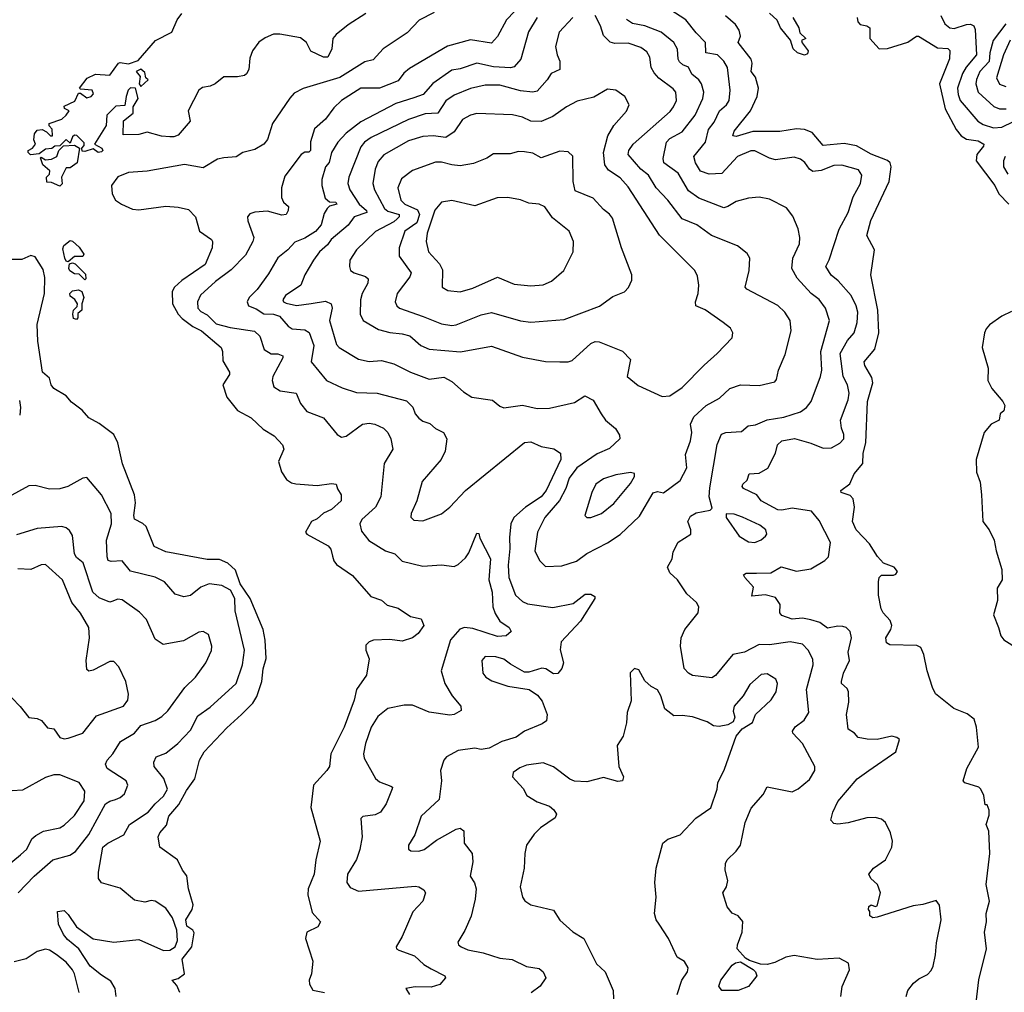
# Model space of a CAD drawing. Extents: x 1552033 to 1694788, y 811965 to 917215.
# Tile 594 of 632: x 1679151 to 1683897, y 885946 to 890635. Entities that reach past the tile are written whole.
import ezdxf

# ---------------------------------------------------------------- set-up
doc = ezdxf.new("R2010")
doc.units = 0

msp = doc.modelspace()

# ---------------------------------------------------------------- linework, layer by layer
at = {"layer": '0CON20XD'}
for points in [[(1681575.3, 890715), (1681498.2, 890635), (1681455, 890554.4), (1681425, 890521.4), (1681325, 890538.2), (1681212.8, 890507.2), (1681030.8, 890399.3), (1681003.7, 890376.4), (1680975, 890339.6), (1680885, 890304.7), (1680795, 890304.6), (1680701.9, 890245), (1680665, 890210), (1680625, 890155.7), (1680571.6, 890108.4), (1680553.1, 890046.9), (1680553.3, 890005), (1680545, 889996.7), (1680525, 889995.8), (1680507.8, 889985), (1680429.8, 889880.2), (1680412.7, 889825), (1680412.6, 889777.4), (1680422.1, 889755), (1680446.5, 889735), (1680445.8, 889715), (1680436.2, 889695), (1680415, 889692.6), (1680345, 889711.2), (1680285, 889706.4)], [(1683424, 885925), (1683432, 885955), (1683460.3, 885989.7), (1683485, 886010.8), (1683527.9, 886032.1), (1683545, 886051.2), (1683555, 886072.5), (1683565, 886126.7), (1683570, 886185), (1683592.3, 886295), (1683585.5, 886365.5), (1683568.3, 886388.3), (1683505, 886369.5), (1683457.4, 886362.6), (1683285, 886308), (1683264.1, 886304.1), (1683250, 886315), (1683250, 886335), (1683242.5, 886345), (1683245, 886360), (1683255, 886367.5), (1683275, 886360), (1683285, 886362.5), (1683300, 886425), (1683286.2, 886465), (1683253.3, 886495), (1683243.8, 886515), (1683266.2, 886545), (1683324.2, 886585), (1683355.7, 886645), (1683358.1, 886675), (1683348.1, 886715), (1683324.3, 886764.3), (1683305, 886780), (1683275, 886788.1), (1683235, 886786.7), (1683145, 886762.2), (1683095, 886756), (1683075, 886760), (1683061.2, 886775), (1683070.6, 886815), (1683094.6, 886865.4), (1683188.9, 886975), (1683244.5, 887015.5), (1683374, 887105), (1683392.5, 887165), (1683380, 887175), (1683355, 887180.8), (1683285, 887164.3), (1683235.7, 887165.7), (1683192.5, 887175), (1683175.8, 887195.8), (1683144.2, 887215), (1683137.1, 887285), (1683147.3, 887345), (1683146.4, 887395), (1683140, 887410), (1683112.9, 887435), (1683111.9, 887445), (1683122.1, 887485), (1683150.8, 887545), (1683145.4, 887585), (1683161.2, 887655), (1683154.4, 887685), (1683135, 887704.4), (1683119.5, 887709.5), (1683095, 887711.5), (1683045, 887701.4), (1683008.2, 887728.2), (1682965, 887742.2), (1682925, 887749.1), (1682875, 887744.5), (1682825, 887762.5), (1682816, 887775), (1682817.5, 887815), (1682795, 887849.2), (1682745, 887862), (1682680, 887855), (1682688.7, 887898.7), (1682646.2, 887945), (1682640.7, 887959.3), (1682652.9, 887967.1), (1682703.2, 887966.8), (1682771.7, 887968.3), (1682822.4, 887997.6), (1682895, 887976.7), (1682965, 887987.3), (1683033, 888027), (1683050.6, 888045), (1683060, 888115), (1683005, 888220), (1682968.5, 888265), (1682875, 888279.2), (1682825, 888269.6), (1682805, 888272.4), (1682725.4, 888315.4), (1682704.4, 888345), (1682640, 888375), (1682634.4, 888385), (1682637.5, 888395), (1682658.6, 888415), (1682668, 888445), (1682715, 888448.5), (1682757.4, 888472.6), (1682794.4, 888545), (1682804.4, 888585), (1682825, 888604.4), (1682885.3, 888615.3), (1682965, 888593.3), (1683025, 888568.9), (1683065, 888571.5), (1683105, 888593.1), (1683123.3, 888615), (1683123.1, 888635), (1683112.2, 888665), (1683107.9, 888705), (1683145, 888802), (1683150, 888835), (1683140.9, 888875), (1683121.2, 888915), (1683105.7, 889025), (1683142.2, 889087.8), (1683174.2, 889125.8), (1683188.1, 889175), (1683191.8, 889225), (1683184, 889255), (1683158.9, 889305), (1683095.8, 889375.8), (1683063.4, 889403.4), (1683037.9, 889445), (1683053.5, 889476.5), (1683100.8, 889625), (1683144.7, 889705), (1683169.2, 889780.7), (1683203.6, 889845), (1683211.4, 889885), (1683195, 889910.6), (1683114, 889934), (1683075, 889932), (1683015, 889907.5), (1682975, 889903.8), (1682958.5, 889915), (1682936.2, 889946.2), (1682915, 889963.1), (1682885, 889971.8), (1682795, 889959.2), (1682765, 889967.5), (1682695, 890002.5), (1682675, 890003.3), (1682610.8, 889975), (1682535, 889892.9), (1682475, 889889.5), (1682432.9, 889905), (1682409.2, 889945), (1682401.1, 889975), (1682456.5, 890045), (1682470.9, 890105), (1682498.8, 890141.2), (1682524.4, 890195), (1682558.7, 890225), (1682570.4, 890245), (1682576.1, 890295), (1682563.3, 890405), (1682545.6, 890435.6), (1682515, 890465.8), (1682459.4, 890475), (1682457.7, 890525), (1682411.5, 890571.5), (1682361.5, 890635), (1682285, 890684.6)], [(1680820, 890665), (1680735, 890610), (1680676.8, 890563.2), (1680661.2, 890545), (1680655.8, 890495), (1680635.9, 890454.1), (1680615, 890453.8), (1680555, 890482.5), (1680533.8, 890525), (1680505, 890547.5), (1680405, 890565.6), (1680375, 890564.4), (1680335, 890548.1), (1680303.8, 890526.2), (1680274.2, 890485), (1680260.3, 890449.7), (1680255.5, 890394.5), (1680245, 890373.8), (1680235, 890366.2), (1680200.7, 890359.3), (1680135, 890360), (1680093.6, 890326.4), (1680070, 890315), (1680032, 890308), (1680014.1, 890295.9), (1679963.8, 890195), (1679972.5, 890145), (1679915, 890078.5), (1679895, 890070), (1679875, 890070.4), (1679835, 890073.2), (1679765, 890093.1), (1679725, 890082.2), (1679650, 890080), (1679652.3, 890147.7), (1679697.5, 890185), (1679697.5, 890215), (1679722.5, 890255), (1679710, 890305), (1679686, 890306), (1679674.3, 890295.7), (1679664, 890265), (1679658.3, 890221.7), (1679615, 890218.8), (1679571.2, 890175), (1679567.5, 890125), (1679512.5, 890035), (1679547.5, 890015), (1679552.5, 890005), (1679545, 889997.5), (1679530, 889995), (1679505, 890012.5), (1679465, 890000), (1679451.7, 890001.7), (1679450, 890015), (1679461.7, 890028.3), (1679461.7, 890041.7), (1679426.4, 890076.4), (1679415, 890077.5), (1679405, 890070), (1679395, 890040), (1679375, 890056.7), (1679345, 890027.5), (1679320, 890025), (1679306.1, 890013.9), (1679275, 890010.8), (1679245, 889987.5), (1679204, 889984), (1679192.5, 889995), (1679192.5, 890005), (1679212.5, 890015), (1679227.5, 890035), (1679220, 890055), (1679222.5, 890085), (1679235, 890102.5), (1679260, 890105), (1679280, 890095), (1679300, 890075), (1679310, 890075), (1679307, 890107), (1679293, 890123), (1679292.5, 890135), (1679355, 890156.2), (1679375.9, 890174.1), (1679390, 890195), (1679367, 890207), (1679365, 890217.5), (1679417.5, 890242.5), (1679435, 890280), (1679445, 890280), (1679475, 890257.5), (1679496.1, 890263.9), (1679507, 890277), (1679500, 890295), (1679445, 890300), (1679440, 890305), (1679477, 890353), (1679517, 890373), (1679585, 890367.5), (1679627.5, 890425), (1679635, 890428.8), (1679675, 890422.5), (1679721.7, 890438.3), (1679806, 890535), (1679884, 890575), (1679910, 890635), (1679932.5, 890665)], [(1681149.8, 890670.2), (1681077.6, 890632.4), (1681018.3, 890571.7), (1680903.1, 890495), (1680855, 890441.1), (1680815, 890432.4), (1680694.2, 890355.8), (1680517.1, 890302.9), (1680475, 890280), (1680452.9, 890257.1), (1680369.4, 890135), (1680345, 890056.7), (1680328, 890035), (1680285, 890008.9), (1680227.5, 889995), (1680195, 889974), (1680135, 889968.8), (1680105, 889962.2), (1680035, 889921.4), (1679945, 889936.7), (1679766, 889904), (1679675, 889898.2), (1679625, 889877.8), (1679594.4, 889835), (1679596.5, 889795), (1679613.5, 889765), (1679641.9, 889745), (1679695, 889722), (1679725, 889717.5), (1679855, 889735.4), (1679915, 889731.8), (1679965, 889719.1), (1679998.9, 889685), (1680018.6, 889615), (1680075.8, 889575), (1680080.8, 889565), (1680078.6, 889535), (1680044.5, 889455), (1679932.5, 889377.5), (1679897.7, 889345), (1679885.9, 889325), (1679888.3, 889265), (1679915.5, 889215), (1679935, 889193.6), (1679985, 889156), (1680027.2, 889135), (1680122.2, 889055), (1680129.5, 889035), (1680130.4, 888990.4), (1680162.5, 888935), (1680162.5, 888925), (1680130.6, 888875), (1680149.6, 888815), (1680201.5, 888751.5), (1680267.5, 888715), (1680325, 888660.6), (1680378.3, 888628.3), (1680417.5, 888585), (1680424.2, 888565), (1680399.4, 888505), (1680413.1, 888455), (1680437.8, 888417.8), (1680462, 888402), (1680483, 888397), (1680585, 888390), (1680655, 888398.1), (1680676.7, 888395), (1680682.5, 888372.5), (1680701.2, 888345), (1680700.8, 888315), (1680655, 888273.6), (1680615, 888256.2), (1680585, 888228.8), (1680557.8, 888215), (1680529.2, 888165), (1680534.6, 888154.6), (1680638.8, 888098.8), (1680651.6, 888081.6), (1680658.3, 888048.3), (1680665.4, 888025.4), (1680678.8, 888008.8), (1680754.7, 887954.7), (1680844.6, 887854.6), (1680895, 887837.1), (1680922.1, 887812.1), (1680975, 887797.5), (1681035, 887758), (1681086.1, 887746.1), (1681100, 887715), (1681071.4, 887675), (1681045, 887654.4), (1680995, 887639.1), (1680935, 887647.2), (1680856.9, 887643.1), (1680836, 887635), (1680820.5, 887619.5), (1680819.4, 887595), (1680835.9, 887554.1), (1680823.3, 887475), (1680774.3, 887405), (1680762.7, 887355), (1680715, 887224.2), (1680651.8, 887095), (1680644.2, 887035), (1680632.5, 887015), (1680567.9, 886945), (1680555, 886837.5), (1680600, 886675), (1680579.1, 886585), (1680570.4, 886515), (1680541.5, 886445), (1680539.6, 886415), (1680561.1, 886331.1), (1680601.2, 886285), (1680587.9, 886262.1), (1680536, 886235), (1680528.1, 886205), (1680564.3, 886095.7), (1680558, 886035), (1680546.2, 886005), (1680548, 885985), (1680565, 885956.2), (1680620, 885945)], [(1681645.4, 890645), (1681603.5, 890576.5), (1681567.5, 890445), (1681535, 890407.8), (1681516.7, 890403.3), (1681435, 890408.4), (1681355, 890425.9), (1681275, 890397.8), (1681235, 890391.8), (1681142.4, 890327.6), (1681095.4, 890275), (1681051.5, 890258.5), (1680965, 890230.9), (1680795, 890142.4), (1680725, 890087.3), (1680685.2, 890044.8), (1680653.5, 889995), (1680643.1, 889946.9), (1680624.6, 889925), (1680607.9, 889865), (1680607.9, 889835), (1680623.1, 889775), (1680645, 889757.2), (1680675.3, 889755.3), (1680679.7, 889745), (1680645, 889736.7), (1680633.3, 889725), (1680619.2, 889700.8), (1680604, 889646), (1680576.4, 889613.6), (1680525, 889581.6), (1680477.3, 889562.7), (1680443.3, 889525), (1680395, 889486.2), (1680350.8, 889409.2), (1680295.3, 889334.7), (1680256.9, 889295), (1680247.5, 889275), (1680253.8, 889255), (1680291.5, 889241.5), (1680327.6, 889217.6), (1680375, 889215.4), (1680403.5, 889205), (1680445, 889157.9), (1680465, 889144.7), (1680525, 889139.1), (1680546.2, 889126.2), (1680569.2, 889065), (1680556.9, 888985), (1680630, 888895), (1680705, 888859.6), (1680775, 888837.3), (1680875, 888834.6), (1681015, 888796.9), (1681046.7, 888766.7), (1681057.9, 888735), (1681075, 888713.6), (1681095, 888699.1), (1681128.5, 888688.5), (1681155, 888664.2), (1681194.4, 888644.4), (1681210.8, 888615), (1681202.9, 888555), (1681182.5, 888515), (1681091.1, 888408.9), (1681065.7, 888315), (1681038, 888255), (1681036.2, 888236.2), (1681051.4, 888221.4), (1681095, 888218.6), (1681185, 888252.5), (1681225.3, 888284.7), (1681299.5, 888365), (1681585, 888596.4), (1681615, 888599.1), (1681665, 888577.9), (1681725.6, 888565.6), (1681758.8, 888545), (1681759.1, 888515), (1681689, 888365), (1681665, 888334.3), (1681589.7, 888285), (1681533.4, 888235), (1681518, 888205), (1681511.8, 888138.2), (1681514.4, 888085), (1681505.8, 888005.8), (1681509.7, 887945), (1681540.8, 887860.8), (1681575, 887829.5), (1681598.3, 887818.3), (1681721.4, 887801.4), (1681819.4, 887820.6), (1681877.5, 887865), (1681905, 887865.7), (1681923.9, 887853.9), (1681924, 887845), (1681855.2, 887734.8), (1681761.8, 887635), (1681756.3, 887596.3), (1681773.1, 887535), (1681765, 887506.2), (1681745, 887482.5), (1681725, 887481.4), (1681688, 887505), (1681668.1, 887508.1), (1681605, 887488.9), (1681585, 887489.6), (1681517.2, 887527.2), (1681485, 887552.2), (1681446.2, 887563.8), (1681395, 887565.5), (1681379.4, 887545), (1681383.1, 887485), (1681398, 887465), (1681427.2, 887447.2), (1681505, 887421.5), (1681606.7, 887405), (1681647.9, 887377.9), (1681669.5, 887349.5), (1681693.8, 887285), (1681690, 887255), (1681669.4, 887240.6), (1681585, 887205.6), (1681544.6, 887175.4), (1681475, 887155.5), (1681415, 887122.1), (1681375, 887116.4), (1681345, 887122.2), (1681265, 887111.1), (1681208.3, 887081.7), (1681195.5, 887064.5), (1681179.4, 887015), (1681184.5, 886965), (1681173.1, 886875), (1681086.9, 886795), (1681055.4, 886704.6), (1681026, 886655), (1681026.1, 886636.1), (1681037.3, 886627.3), (1681075, 886625.6), (1681100.8, 886635), (1681160.4, 886679.6), (1681255, 886732.1), (1681275, 886737.8), (1681292.9, 886725), (1681294.4, 886665), (1681332.9, 886615), (1681336.2, 886575), (1681323.1, 886505), (1681344, 886474), (1681352.1, 886445), (1681347.1, 886395), (1681327.1, 886312.9), (1681296.4, 886243.6), (1681263.2, 886186.8), (1681266, 886175), (1681278.8, 886165), (1681310.8, 886150.8), (1681385, 886136.2), (1681465, 886110.5), (1681525, 886104.3), (1681595, 886070.6), (1681655, 886060), (1681674.2, 886045), (1681687.5, 886015), (1681660.8, 885975), (1681617.3, 885942.7)], [(1681817.8, 890645), (1681751.8, 890575), (1681733.8, 890505), (1681741.5, 890465), (1681755.5, 890435), (1681755.6, 890395), (1681713.3, 890375), (1681694.5, 890345), (1681645, 890290.5), (1681625, 890286.2), (1681565, 890291.6), (1681465, 890318.6), (1681395, 890318.6), (1681325, 890302.5), (1681245, 890271.8), (1681206, 890244), (1681166.3, 890183.6), (1681105, 890181.8), (1681025, 890153.8), (1680845, 890067.4), (1680813.3, 890045), (1680795, 890021.8), (1680738.2, 889875), (1680732.4, 889845), (1680742.2, 889815), (1680786.8, 889745), (1680823.4, 889715), (1680823.9, 889705), (1680762.9, 889685), (1680733.8, 889645), (1680652, 889575), (1680635, 889548.9), (1680596.1, 889515), (1680568.2, 889475), (1680526.4, 889405), (1680506.9, 889355), (1680432.7, 889305), (1680419.6, 889285), (1680422.7, 889275), (1680435, 889268.2), (1680485, 889257), (1680556.4, 889266.4), (1680625, 889278.1), (1680652.2, 889265), (1680656.8, 889245), (1680644.7, 889185), (1680678.6, 889068.6), (1680691.4, 889055), (1680785, 888998.2), (1680835, 888987.3), (1680895, 888992.5), (1680955, 888976.2), (1681035.2, 888935.2), (1681125, 888902.7), (1681195, 888910.9), (1681235, 888890.6), (1681290.8, 888840.8), (1681330, 888815), (1681430.5, 888800.5), (1681465, 888772.5), (1681485, 888764), (1681575, 888777.3), (1681645, 888761.1), (1681705, 888761.9), (1681825, 888790), (1681875, 888820.8), (1681915, 888800), (1681954.7, 888734.7), (1681975, 888704.3), (1682023.3, 888663.3), (1682041.9, 888631.9), (1682044.6, 888615), (1681995, 888567.4), (1681935, 888541.2), (1681836.1, 888473.9), (1681800.5, 888425), (1681783.2, 888375), (1681752.8, 888317.2), (1681682, 888235), (1681648, 888165), (1681634.6, 888075), (1681657.4, 888027.4), (1681685, 887998.6)], [(1681685, 887998.6), (1681765, 888002.3), (1681835, 888024.7), (1681885, 888060.7), (1681985, 888113.3), (1682046.2, 888153.8), (1682139.2, 888240.7), (1682205, 888353.1), (1682225, 888360.6), (1682255, 888354.5), (1682335, 888413.6), (1682366.4, 888475), (1682361, 888539), (1682385.2, 888604.8), (1682391.1, 888645), (1682384.7, 888685.3), (1682400.3, 888719.8), (1682460, 888775), (1682525, 888810.5), (1682575, 888857.5), (1682625, 888874.4), (1682715, 888871.9), (1682790.9, 888889.1), (1682799.7, 888900.3), (1682809.5, 888945), (1682840.6, 889020.6), (1682870, 889135), (1682865.5, 889185), (1682839.5, 889225), (1682806.3, 889256.4), (1682656.1, 889336.1), (1682648.5, 889345), (1682667.8, 889425), (1682670, 889485), (1682658.3, 889508.3), (1682611.2, 889545), (1682486, 889595), (1682415.8, 889645.8), (1682344.7, 889674.7), (1682275.2, 889765.2), (1682219.6, 889825), (1682182, 889885), (1682144.6, 889915), (1682084.7, 889985), (1682087.5, 890005), (1682108.5, 890035), (1682287.4, 890192.6), (1682302.2, 890215), (1682317.3, 890245), (1682314.5, 890285), (1682301.9, 890301.9), (1682232.8, 890352.8), (1682209, 890379), (1682195.3, 890405), (1682188, 890455), (1682175, 890479.5), (1682145, 890501.5), (1682085, 890521.9), (1682020.8, 890520.8), (1681997.3, 890527.3), (1681965, 890559.2), (1681951.5, 890605), (1681925.3, 890655.3)], [(1683110, 885925), (1683115.5, 885974.5), (1683151.4, 886055), (1683146.6, 886086.6), (1683100.7, 886110.7), (1682995, 886103.9), (1682885, 886122.7), (1682845, 886114.6), (1682791.2, 886088.8), (1682755, 886080.6), (1682722.3, 886082.3), (1682669, 886099), (1682650.5, 886110.5), (1682610, 886155), (1682610.9, 886175), (1682633.8, 886235), (1682637.8, 886287.8), (1682615, 886313.8), (1682585, 886326.7), (1682561.7, 886358.3), (1682541.2, 886425), (1682558.8, 886455), (1682564.3, 886485), (1682552.5, 886535), (1682553.4, 886566.6), (1682560.8, 886585), (1682605, 886626), (1682625.8, 886655), (1682648.1, 886765), (1682676.4, 886833.6), (1682735, 886898.8), (1682755, 886936.2), (1682875, 886913.1), (1682903.8, 886926.2), (1682958, 886972), (1682984.3, 887015), (1682984.2, 887035), (1682924.5, 887145), (1682877.5, 887195), (1682875.7, 887205), (1682888.6, 887225), (1682932, 887258), (1682955.7, 887294.3), (1682944.1, 887405), (1682976, 887524), (1682975, 887552.5), (1682951.9, 887595), (1682925, 887624.4), (1682865, 887636.2), (1682765, 887620.4), (1682715, 887622.5), (1682645, 887585.9), (1682589.2, 887575), (1682506, 887474), (1682487.6, 887462.4), (1682395, 887474), (1682375, 887484), (1682355, 887506.2), (1682336.9, 887615), (1682340, 887655), (1682357.8, 887695), (1682422.5, 887775), (1682425.7, 887805), (1682413.8, 887825), (1682366.6, 887866.6), (1682322.2, 887935), (1682285, 887967.5), (1682274.2, 887995), (1682295.8, 888035), (1682301.2, 888068.8), (1682324.6, 888115.4), (1682387.1, 888155), (1682386.9, 888175), (1682371.9, 888215), (1682385, 888241.2), (1682412.6, 888257.4), (1682478.9, 888271.1), (1682489.7, 888280.3), (1682475.4, 888335.4), (1682478.5, 888378.5), (1682512.8, 888587.2), (1682534, 888636), (1682555.5, 888645.5), (1682630.9, 888649.1), (1682663.3, 888676.7), (1682697.5, 888682.5), (1682755, 888705.8), (1682835, 888719.3), (1682915.7, 888745), (1682944.7, 888765.3), (1682966.9, 888795), (1683012.1, 888915), (1683017.3, 888945), (1683012.5, 889035), (1683054.6, 889185), (1683035.4, 889245), (1683005, 889285.5), (1682965.7, 889315.7), (1682898.6, 889388.6), (1682872.9, 889435), (1682878.5, 889485), (1682910, 889555), (1682911.8, 889585), (1682903.9, 889626.1), (1682877.8, 889687.8), (1682847.6, 889727.6), (1682765, 889770), (1682715, 889779.2), (1682664.2, 889774.2), (1682605, 889758.2), (1682565, 889733.8), (1682545, 889728.7), (1682424.3, 889775), (1682375, 889810.4), (1682324.6, 889895), (1682256, 889945), (1682252.6, 889965), (1682269.5, 890045), (1682285, 890062.2), (1682343.8, 890095), (1682407.7, 890175), (1682443.6, 890255), (1682449.7, 890285), (1682438.4, 890325), (1682425, 890344.6), (1682391.6, 890371.6), (1682375.7, 890405.7), (1682347.3, 890417.3), (1682332, 890432), (1682325.9, 890445), (1682322.6, 890492.6), (1682304.5, 890525), (1682243.5, 890575), (1682165, 890605.2), (1682105, 890617.2), (1682076.7, 890636.7)], [(1683824.1, 886824.1), (1683815, 886850), (1683805, 886850), (1683799.4, 886895), (1683784, 886925), (1683774.3, 886934.3), (1683707.5, 886955), (1683698.8, 886965), (1683716.7, 887025), (1683772.5, 887127.5), (1683764.1, 887224.1), (1683752.2, 887262.2), (1683719, 887289), (1683653.6, 887313.6), (1683565.5, 887385.5), (1683550.5, 887415), (1683525.2, 887495.2), (1683509.6, 887575), (1683495, 887608.1), (1683475, 887618.1), (1683345, 887621.4), (1683330.3, 887630.3), (1683327.1, 887655), (1683351.1, 887695), (1683355.5, 887715), (1683347.8, 887737.8), (1683312.9, 887775), (1683304.2, 887795), (1683291.2, 887861.2), (1683290.8, 887925), (1683294.2, 887945.8), (1683305, 887956.7), (1683363, 887957), (1683375, 887962.5), (1683382.5, 887975), (1683365.7, 887995.7), (1683315.6, 888015.6), (1683286.9, 888046.9), (1683248.1, 888108.1), (1683218.4, 888138.4), (1683183.8, 888175), (1683165.5, 888215), (1683175.5, 888285), (1683169.5, 888325), (1683155, 888340.5), (1683111.2, 888355), (1683108.8, 888365), (1683153.5, 888396.5), (1683174, 888446), (1683215.5, 888495), (1683216.4, 888545), (1683230, 888595), (1683237.4, 888795), (1683264.2, 888884.3), (1683259.3, 888909.3), (1683225, 888968), (1683221.5, 888985), (1683273.7, 889046.3), (1683292.9, 889125), (1683287.3, 889235), (1683253.3, 889405), (1683271.1, 889525), (1683234.5, 889594.5), (1683253.7, 889666.3), (1683341.9, 889855), (1683352.5, 889925), (1683347.2, 889945), (1683335, 889956.8), (1683255.9, 889985.9), (1683185, 890027.1), (1683125, 890037.5), (1683025, 890028.9), (1682970.9, 890090.9), (1682935, 890105.7), (1682895, 890108.6), (1682815, 890095.8), (1682685, 890096.2), (1682605, 890071.5), (1682589.2, 890075), (1682595, 890096.9), (1682674.1, 890195.9), (1682706.4, 890265), (1682713.1, 890305), (1682697.5, 890357.5), (1682677.5, 890385), (1682681.4, 890425), (1682677.1, 890445), (1682613.9, 890525), (1682625.3, 890555.3), (1682619.6, 890585), (1682602.3, 890612.3), (1682553.4, 890653.4)], [(1682877.5, 890645), (1682907.5, 890595), (1682911.7, 890571.7), (1682940, 890545), (1682920, 890535), (1682923, 890523), (1682952.5, 890485), (1682949.3, 890470.7), (1682933.6, 890463.6), (1682900, 890475), (1682880, 890495), (1682867, 890537), (1682818.8, 890595), (1682802, 890632), (1682765, 890666.7)], [(1683188.9, 890645), (1683191.2, 890625), (1683202.4, 890612.4), (1683235, 890604.7), (1683248.9, 890595), (1683249.7, 890545), (1683294.7, 890494.7), (1683335, 890495.4), (1683432.8, 890527.2), (1683473.8, 890555), (1683484.5, 890555.5), (1683575, 890498.8), (1683625, 890496.3), (1683635, 890486.5), (1683633.6, 890446.4), (1683585.7, 890325), (1683612.4, 890205), (1683665.2, 890105.2), (1683689.6, 890075), (1683715, 890058.9), (1683770.7, 890050.7), (1683798.1, 890035), (1683797.8, 890025), (1683764.7, 889985), (1683762.3, 889955), (1683851.2, 889835), (1683870.3, 889795), (1683919.3, 889745)], [(1683590.8, 890655), (1683610, 890615), (1683634.3, 890595), (1683655, 890592), (1683715, 890612.5), (1683735, 890613.3), (1683750, 890605), (1683757.1, 890587.1), (1683763.7, 890465), (1683713.4, 890406.6), (1683695.2, 890375), (1683672.2, 890305), (1683674.3, 890275), (1683684.8, 890244.8), (1683770, 890145), (1683795, 890130), (1683845, 890114), (1683885, 890117.3), (1683995, 890169.5)], [(1683905.2, 890615), (1683843, 890535)], [(1683925, 890536.1), (1683893.2, 890465), (1683859.1, 890355), (1683875, 890323.8), (1683905, 890312.2)], [(1683843, 890535), (1683828, 890475), (1683825, 890433.1), (1683779.8, 890385), (1683763.3, 890346.7), (1683760.4, 890325), (1683771.5, 890285), (1683846.5, 890216.5), (1683875, 890205.8), (1683906, 890206)], [(1679735, 890312.5), (1679770, 890345), (1679760, 890355), (1679755, 890380), (1679735, 890396.7), (1679713.3, 890385), (1679731.7, 890361.7), (1679727.5, 890325), (1679735, 890312.5)], [(1682248.1, 888818.1), (1682285, 888820.9), (1682345, 888861.2), (1682450.2, 888969.8), (1682512.5, 889025), (1682585, 889101.2), (1682589.2, 889125), (1682577.2, 889147.2), (1682542, 889175), (1682455, 889235.6), (1682410.8, 889255), (1682408.1, 889275), (1682422.2, 889315), (1682425.6, 889355), (1682418, 889398), (1682405.6, 889425), (1682235, 889596.7), (1682085, 889829.4), (1682045, 889873.1), (1681989.8, 889909.8), (1681971.1, 889935), (1681965.6, 889995), (1681986.4, 890075), (1682015.5, 890125), (1682076.7, 890193.3), (1682088.6, 890225), (1682068.1, 890265), (1682025, 890295.8), (1681985, 890300), (1681918.7, 890261.3), (1681838.3, 890241.7), (1681786.7, 890215), (1681721.8, 890168.2), (1681665, 890143.4), (1681615, 890145.4), (1681575, 890165.4), (1681526.1, 890176.1), (1681355, 890183.1), (1681325, 890175.4), (1681285, 890154.5), (1681245.6, 890094.4), (1681205, 890067.8), (1681145, 890075.2), (1681095, 890072.3), (1681025, 890050.6), (1680907.2, 889982.8), (1680878.5, 889951.5), (1680864.6, 889914.6), (1680854.1, 889845), (1680861.8, 889815), (1680910.3, 889725), (1680925, 889712.1), (1680953.4, 889703.4), (1680980, 889695), (1680980, 889685), (1680970.8, 889675), (1680955, 889661.2), (1680865.6, 889614.4), (1680775, 889525.7), (1680742.9, 889475), (1680740.8, 889445), (1680746.2, 889425), (1680763.8, 889413.8), (1680817.4, 889397.4), (1680831.4, 889385), (1680829.5, 889365), (1680802.1, 889315), (1680793.8, 889285), (1680792.5, 889215), (1680806.9, 889185), (1680880.9, 889140.9), (1680935, 889126.1), (1680995, 889121.2), (1681031.3, 889111.3), (1681085, 889064.6), (1681125, 889047.3), (1681276.4, 889033.6), (1681425, 889061.5), (1681575, 889007.3), (1681685, 888987.8), (1681755, 888985.5), (1681795, 888985.5), (1681815, 888991.5), (1681905, 889074.4), (1681925, 889082.7), (1681945, 889081.8), (1682057.2, 889037.2), (1682095, 888997.5), (1682080, 888915), (1682132, 888872), (1682248.1, 888818.1)], [(1679345, 889832.5), (1679305, 889850), (1679281.7, 889851.7), (1679280, 889875), (1679295, 889890), (1679297, 889907), (1679262.5, 889935), (1679250.7, 889969.3), (1679255, 889972.5), (1679275, 889958.8), (1679305, 889962.5), (1679330, 889975), (1679340, 890005), (1679362.5, 890027.5), (1679415, 890030), (1679440, 890015), (1679427.5, 889945), (1679395, 889920), (1679375, 889920), (1679353.3, 889875), (1679356.4, 889843.6), (1679345, 889832.5)], [(1681235, 889160.4), (1681255, 889163.2), (1681375, 889212.5), (1681425, 889223.8), (1681565, 889183.6), (1681615, 889176.5), (1681775, 889189.4), (1681946, 889254), (1682009.7, 889300.3), (1682067, 889323), (1682085.7, 889344.3), (1682101.2, 889378.8), (1682102.5, 889405), (1682051.9, 889535), (1682008, 889678), (1681995, 889697.5), (1681965, 889720), (1681915, 889774.6), (1681829.5, 889809.5), (1681819.3, 889855), (1681817.4, 889977.4), (1681795, 889998.1), (1681755, 890000.5), (1681665, 889968.2), (1681625, 889991.2), (1681585, 889998.2), (1681555, 889998.9), (1681515, 889988.5), (1681435, 889988.1), (1681403.3, 889966.7), (1681338.8, 889941.2), (1681275, 889930.9), (1681235, 889934.6), (1681185, 889948.8), (1681155, 889947.9), (1681045, 889907.3), (1680992.4, 889867.6), (1680974.7, 889825), (1680988.4, 889765), (1681008.2, 889745), (1681068, 889718), (1681078.1, 889695), (1681065, 889655.2), (1681008.4, 889615), (1680979.6, 889535), (1680980.4, 889495), (1681038.2, 889415), (1681031.2, 889395), (1680970, 889315), (1680960.8, 889275), (1680969.5, 889255), (1680981.9, 889245), (1681096.2, 889203.8), (1681185, 889168.4), (1681235, 889160.4)], [(1683901.1, 889975), (1683893.2, 889955), (1683894.1, 889925), (1683915, 889890)], [(1681275, 889323.6), (1681335, 889340), (1681455, 889393.3), (1681535, 889360.5), (1681615, 889351.8), (1681675, 889357.5), (1681715.4, 889374.6), (1681774.3, 889425), (1681819.4, 889515), (1681821.4, 889565), (1681800, 889615), (1681720.2, 889680.2), (1681682, 889732), (1681655.5, 889745.5), (1681605, 889750.5), (1681565, 889765.7), (1681505, 889777.1), (1681453.4, 889776.6), (1681345, 889737.5), (1681235, 889762.9), (1681185, 889755.8), (1681152.9, 889717.1), (1681115.8, 889605), (1681110.5, 889565), (1681121.8, 889515), (1681175, 889457.8), (1681189.8, 889429.8), (1681188, 889345), (1681215, 889329.4), (1681275, 889323.6)], [(1680285, 889706.4), (1680261.3, 889698.7), (1680250, 889685), (1680251.4, 889665), (1680279.6, 889585), (1680274.6, 889565), (1680239.5, 889500.5), (1680170.8, 889429.2), (1680095, 889372.9), (1680022.8, 889307.2), (1680007.5, 889275), (1680010, 889245), (1680025, 889227.7), (1680055, 889212.8), (1680098.9, 889168.9), (1680165, 889151.6), (1680283.3, 889133.3), (1680309.1, 889109.1), (1680329.2, 889045), (1680364, 889024), (1680395, 889023.7), (1680418.9, 889015), (1680420, 889005), (1680371.5, 888915), (1680367.8, 888895), (1680376.9, 888865), (1680406.7, 888845), (1680484.2, 888835), (1680504.8, 888784.8), (1680535, 888745.6), (1680615.3, 888715.3), (1680680.8, 888635), (1680702.5, 888622.5), (1680725, 888626.5), (1680804.2, 888685), (1680835, 888689.1), (1680863.3, 888685), (1680905, 888665.8), (1680925.8, 888645), (1680940, 888615), (1680950.6, 888565), (1680907.7, 888495), (1680892.7, 888335), (1680866.2, 888285), (1680800.6, 888225), (1680790.5, 888205), (1680798.5, 888168.5), (1680834.2, 888124.2), (1680915, 888073.8), (1680960.1, 888060.1), (1680995, 888024.6), (1681095, 888000.6), (1681185, 888007.1), (1681245, 887998.6), (1681265, 888008.6), (1681299.9, 888040.1), (1681316.7, 888065), (1681355, 888160), (1681365, 888157.5), (1681370, 888135), (1681420.4, 888035), (1681415.9, 887975.9), (1681412, 887935), (1681428.1, 887875), (1681432.5, 887805), (1681442.7, 887772.7), (1681465.8, 887735.8), (1681511.4, 887705), (1681520, 887685), (1681496.2, 887665), (1681455, 887661.4), (1681335, 887700), (1681295, 887705.3), (1681273.6, 887696.4), (1681227.5, 887645), (1681183.6, 887495), (1681201.1, 887435), (1681235.6, 887375), (1681277.5, 887325), (1681279.2, 887305), (1681245.3, 887284.7), (1681225, 887281.8), (1681125, 887296.5), (1681045, 887330.7), (1681005, 887330.3), (1680925, 887313.9), (1680877.3, 887275), (1680845, 887224.2), (1680817.8, 887145), (1680807.8, 887095), (1680811.8, 887075), (1680866.3, 886976.4), (1680885, 886960), (1680940, 886940), (1680947.5, 886935), (1680947, 886927), (1680917.1, 886855), (1680890, 886815), (1680865, 886801.1), (1680806, 886794), (1680796, 886784), (1680801.5, 886695), (1680790.4, 886635), (1680774, 886586), (1680731.8, 886515), (1680728.1, 886475), (1680745, 886451.4), (1680783.8, 886433.8), (1681056.8, 886456.8), (1681075, 886454.4), (1681099.7, 886439.7), (1681108, 886425), (1681094, 886385), (1681046.3, 886333.7), (1680995.5, 886215), (1680965.8, 886165), (1680968, 886155), (1680978.3, 886148.3), (1681055, 886122.2), (1681099.8, 886079.8), (1681135, 886059.4), (1681200, 886025), (1681203.3, 886015), (1681176.9, 885983.1), (1681135, 885970), (1681057.7, 885972.3), (1681013.3, 885965), (1681030, 885935)], [(1679385, 889467.5), (1679375, 889470), (1679368.8, 889485), (1679359.3, 889530.7), (1679363.6, 889546.4), (1679395, 889570), (1679405, 889567.5), (1679437.7, 889537.7), (1679460, 889505), (1679455, 889492.5), (1679415, 889492.5), (1679385, 889467.5)], [(1679922.7, 885945), (1679909.1, 885979.1), (1679886.7, 886005), (1679915, 886012.9), (1679945.6, 886035), (1679934.6, 886105), (1679980.4, 886165), (1679992.9, 886232.9), (1679985.9, 886245), (1679956.6, 886265), (1679952.4, 886295), (1679982.3, 886345), (1679986.9, 886366.9), (1679964.7, 886445), (1679956.8, 886506.8), (1679935.5, 886535), (1679911.4, 886585), (1679826.2, 886645), (1679818, 886695), (1679827.1, 886715), (1679858.2, 886751.8), (1679870.8, 886795), (1679918.2, 886851.8), (1679955, 886918.5), (1679995, 886974.4), (1680018.6, 887065), (1680041.1, 887105), (1680149.4, 887220.6), (1680220.5, 887285), (1680275, 887339.8), (1680295, 887371.3), (1680318.7, 887445), (1680324.3, 887505), (1680338.5, 887555), (1680334, 887644), (1680324.2, 887695), (1680262.2, 887845), (1680214.4, 887915), (1680191.4, 887981.4), (1680155, 888015.6), (1680115, 888032.7), (1680055, 888032.1), (1679855, 888070), (1679798.8, 888095), (1679761.1, 888191.1), (1679745, 888206.1), (1679705, 888226.2), (1679701.1, 888245), (1679708.9, 888305), (1679704.2, 888345), (1679646.5, 888493.5), (1679624.4, 888595), (1679605.6, 888635.6), (1679535, 888687.5), (1679485, 888715.5), (1679452.4, 888752.4), (1679400.7, 888790.7), (1679375, 888821.8), (1679315, 888857.5), (1679302.5, 888875), (1679295, 888906.2), (1679260.8, 888935), (1679238.5, 889085), (1679235.5, 889165), (1679270, 889315), (1679272.7, 889392.7), (1679265, 889430), (1679225, 889492), (1679205, 889498.6), (1679161.7, 889478.3), (1679115, 889478.5)], [(1679465, 889380), (1679438.3, 889408.3), (1679415, 889410), (1679393.6, 889423.6), (1679387.5, 889435), (1679391.7, 889458.3), (1679405, 889462.5), (1679418.3, 889458.3), (1679468.3, 889408.3), (1679470, 889385), (1679465, 889380)], [(1679425, 889190), (1679410, 889195), (1679407.5, 889215), (1679410, 889235), (1679428.3, 889251.7), (1679430, 889265), (1679416.4, 889286.4), (1679395, 889302.5), (1679393.3, 889315), (1679405, 889327.5), (1679435, 889332.5), (1679450, 889325), (1679460, 889295), (1679450, 889265), (1679450, 889235), (1679431.7, 889218.3), (1679431.7, 889198.3), (1679425, 889190)], [(1683931.7, 889228.3), (1683885, 889205.8), (1683826.8, 889163.2), (1683810, 889145), (1683801.8, 889125), (1683790.8, 889055), (1683819.6, 888955), (1683818.6, 888895), (1683837.4, 888857.4), (1683890, 888795), (1683900, 888775), (1683895, 888750), (1683877.5, 888735), (1683873.3, 888705), (1683834.8, 888685.2), (1683800, 888645), (1683761.4, 888515), (1683763.8, 888453.8), (1683780.6, 888405), (1683788.2, 888345), (1683793.3, 888215), (1683823.8, 888175), (1683848.8, 888125), (1683857.5, 888075), (1683885.5, 887985), (1683887.5, 887935), (1683863.5, 887895), (1683865.4, 887835), (1683845.5, 887765), (1683868.7, 887705), (1683880.8, 887665), (1683895.9, 887645), (1683965, 887602)], [(1679149.7, 888799.7), (1679155.8, 888765), (1679151.2, 888728.8)], [(1681884.3, 888234.3), (1681905, 888234.4), (1681956, 888255), (1682015, 888301.9), (1682095, 888399.2), (1682115, 888433.3), (1682115, 888446.7), (1682095, 888452.5), (1682025, 888440.6), (1681965, 888420.6), (1681928, 888395), (1681908.6, 888355), (1681876, 888245), (1681884.3, 888234.3)], [(1679616.5, 885925), (1679611.8, 885965), (1679590.2, 886000.2), (1679545, 886027.7), (1679491.6, 886071.6), (1679437, 886155), (1679381.2, 886201.2), (1679362.2, 886225), (1679338.8, 886275), (1679334, 886335), (1679365, 886340), (1679385, 886321.2), (1679425, 886262), (1679505, 886203.1), (1679605, 886187.9), (1679725, 886200.5), (1679845, 886147.3), (1679875, 886148.5), (1679900.8, 886165), (1679911.8, 886195), (1679908.9, 886245), (1679888.5, 886305), (1679855, 886350.8), (1679805, 886386), (1679785, 886388), (1679755, 886380), (1679705, 886390), (1679635, 886448.1), (1679545, 886473.3), (1679530.9, 886495), (1679530.4, 886525), (1679552.2, 886645), (1679575.8, 886665), (1679653.3, 886705), (1679681.1, 886755), (1679770, 886815), (1679804.6, 886855), (1679845, 886892.2), (1679863.3, 886925), (1679846.2, 886976.2), (1679799.4, 887035), (1679798.1, 887055), (1679809.1, 887080.9), (1679855, 887099.5), (1679913.9, 887146.1), (1679975, 887208.9), (1680010.6, 887279.4), (1680068.8, 887321.2), (1680194.4, 887435), (1680224.5, 887525), (1680234.7, 887595), (1680190.5, 887785), (1680188.1, 887845), (1680168, 887885), (1680125, 887907), (1680065, 887914.8), (1680025, 887899.5), (1679975, 887858.9), (1679942, 887852), (1679900, 887865), (1679849.4, 887925), (1679805, 887946.9), (1679686, 887976), (1679645, 888025.7), (1679592.2, 888022.2), (1679578.1, 888028.1), (1679572.2, 888045), (1679570.2, 888125), (1679593.1, 888205), (1679592.1, 888255), (1679545.6, 888345), (1679475, 888428), (1679455.7, 888424.3), (1679382.5, 888385), (1679345, 888373.5), (1679295, 888371.5), (1679225, 888390), (1679195, 888388.1), (1679063.3, 888315)], [(1682695, 888114.6), (1682725, 888127.3), (1682745.7, 888145), (1682752.5, 888155), (1682747.5, 888175), (1682718.3, 888198.3), (1682635, 888236.2), (1682595, 888251.4), (1682557, 888253), (1682556.2, 888235), (1682619.4, 888145), (1682665, 888117.5), (1682695, 888114.6)], [(1679144.6, 886425), (1679220.4, 886505), (1679311.1, 886585), (1679392.3, 886607.7), (1679419.4, 886625), (1679485, 886707.1), (1679564.7, 886855), (1679585, 886868.1), (1679612.5, 886875), (1679636.2, 886885), (1679657.2, 886902.8), (1679672.5, 886945), (1679664.6, 886965), (1679573.1, 887025), (1679564.6, 887045), (1679572.1, 887065), (1679600.5, 887095), (1679636.9, 887155), (1679705.2, 887194.8), (1679735, 887232.7), (1679805, 887255.6), (1679837.1, 887275), (1679865, 887302.5), (1679947.1, 887415), (1679998.1, 887465), (1680048.1, 887535), (1680075, 887593.3), (1680078.1, 887615), (1680060.9, 887670.9), (1680035, 887685.8), (1680015, 887682.5), (1679940.2, 887639.8), (1679842.1, 887622.1), (1679805, 887648), (1679762.8, 887742.8), (1679728.3, 887778.3), (1679645, 887838.8), (1679625, 887842), (1679595, 887830), (1679585, 887826.7), (1679535, 887848.1), (1679503.9, 887875), (1679457.2, 888017.2), (1679425, 888042.5), (1679415, 888060), (1679405, 888148.8), (1679392, 888172), (1679375, 888185.6), (1679355, 888191.5), (1679235, 888182.5), (1679135, 888152.2)], [(1679365, 887168.6), (1679385, 887171.9), (1679455.4, 887194.6), (1679521.8, 887278.2), (1679652, 887325), (1679672.5, 887355), (1679676.4, 887383.6), (1679663.1, 887445), (1679629.2, 887515), (1679605, 887540.8), (1679585, 887541.1), (1679505, 887498.8), (1679485, 887493.8), (1679475, 887502.5), (1679472.2, 887545), (1679487.2, 887655), (1679484.6, 887705), (1679445, 887774), (1679402.5, 887825), (1679358.2, 887935), (1679275, 888008.8), (1679255, 888007.1), (1679205, 887984.4), (1679142.4, 887987.6)], [(1682320.5, 885935), (1682343.3, 886005), (1682370, 886045), (1682373.1, 886063.1), (1682356.2, 886095), (1682321.2, 886115), (1682278.8, 886205), (1682234.5, 886274.5), (1682218.9, 886295), (1682210.5, 886325), (1682218.6, 886405), (1682212.5, 886475), (1682220, 886545), (1682251.4, 886665), (1682275.5, 886684.5), (1682335.4, 886704.6), (1682410, 886785), (1682482.5, 886835), (1682513.3, 886925), (1682515.8, 886955), (1682548.4, 887021.6), (1682605, 887180), (1682633.1, 887216.9), (1682682.9, 887247.1), (1682698.1, 887285), (1682773.4, 887356.6), (1682798.2, 887395), (1682804.2, 887434.2), (1682796.2, 887455), (1682755, 887481.4), (1682725, 887477.8), (1682670.1, 887429.9), (1682639.4, 887375), (1682595.5, 887325), (1682590.9, 887300.9), (1682598.1, 887271.9), (1682590, 887250), (1682565, 887236), (1682522.7, 887227.3), (1682495, 887230.8), (1682465, 887250.6), (1682395, 887273.3), (1682345, 887280), (1682305, 887278), (1682261.8, 887311.8), (1682241.9, 887375), (1682225, 887403.8), (1682195, 887420), (1682165, 887447.5), (1682135, 887500), (1682115, 887507.5), (1682093.3, 887486.7), (1682098.7, 887351.3), (1682079.2, 887295), (1682076, 887245), (1682059.4, 887180.6), (1682030.8, 887135), (1682040, 887035), (1682061.2, 886985), (1682056.7, 886965), (1682035, 886962.9), (1681965, 886980.9), (1681885, 886960), (1681825, 886964.4), (1681803.2, 886973.2), (1681725, 887032.5), (1681675, 887052.9), (1681595, 887041.5), (1681561.7, 887028.3), (1681529.2, 887005), (1681526.2, 886985), (1681577.9, 886927.9), (1681596, 886895), (1681645, 886864.4), (1681705, 886843.8), (1681726.7, 886825), (1681738.8, 886805), (1681732.7, 886787.3), (1681661.7, 886738.3), (1681631.3, 886708.7), (1681594.5, 886655.5), (1681585.6, 886615), (1681582.2, 886545), (1681564.4, 886455), (1681574.4, 886405), (1681586.2, 886386.2), (1681615, 886367.1), (1681725, 886342.5), (1681755, 886294), (1681817.7, 886237.7), (1681870, 886205), (1681932.4, 886082.4), (1681974, 886045), (1682012.5, 885955), (1682014.3, 885915)], [(1679112.7, 887365), (1679154, 887324), (1679195, 887271.1), (1679235, 887266.2), (1679256.2, 887256.2), (1679285, 887221.2), (1679315.9, 887215.9), (1679345, 887174), (1679365, 887168.6)], [(1679035, 886510.6), (1679155, 886609.2), (1679185, 886635.8), (1679210, 886685), (1679228.3, 886701.7), (1679266.5, 886723.5), (1679345, 886739.6), (1679365, 886751.2), (1679415, 886797.5), (1679461.3, 886868.7), (1679464.5, 886915), (1679437.7, 886957.7), (1679345, 886994.2), (1679315.8, 886994.2), (1679275, 886981.2), (1679165, 886920.8), (1679115, 886916.9)], [(1683759, 885869), (1683774.4, 886005.6), (1683812, 886155), (1683801.8, 886235), (1683811.9, 886285), (1683810, 886325), (1683825.8, 886385), (1683810, 886465), (1683828.1, 886615), (1683822.6, 886722.6), (1683810, 886755), (1683825, 886800), (1683824.1, 886824.1)], [(1679438.5, 885945), (1679416.1, 886035), (1679405.7, 886055), (1679375, 886091.2), (1679327.7, 886127.7), (1679295, 886148.9), (1679275, 886154.4), (1679235, 886142.9), (1679182.3, 886107.7), (1679125, 886092.2)], [(1682535, 885954.2), (1682521.2, 885975), (1682530.5, 886005), (1682585, 886076.4), (1682601.4, 886088.6), (1682625, 886092.3), (1682686.3, 886056.3), (1682698.2, 886045), (1682704.6, 886025), (1682665, 885974.6), (1682615, 885954.6), (1682535, 885954.2)]]:
    msp.add_lwpolyline(points, dxfattribs=at)

doc.saveas('drawing.dxf')
